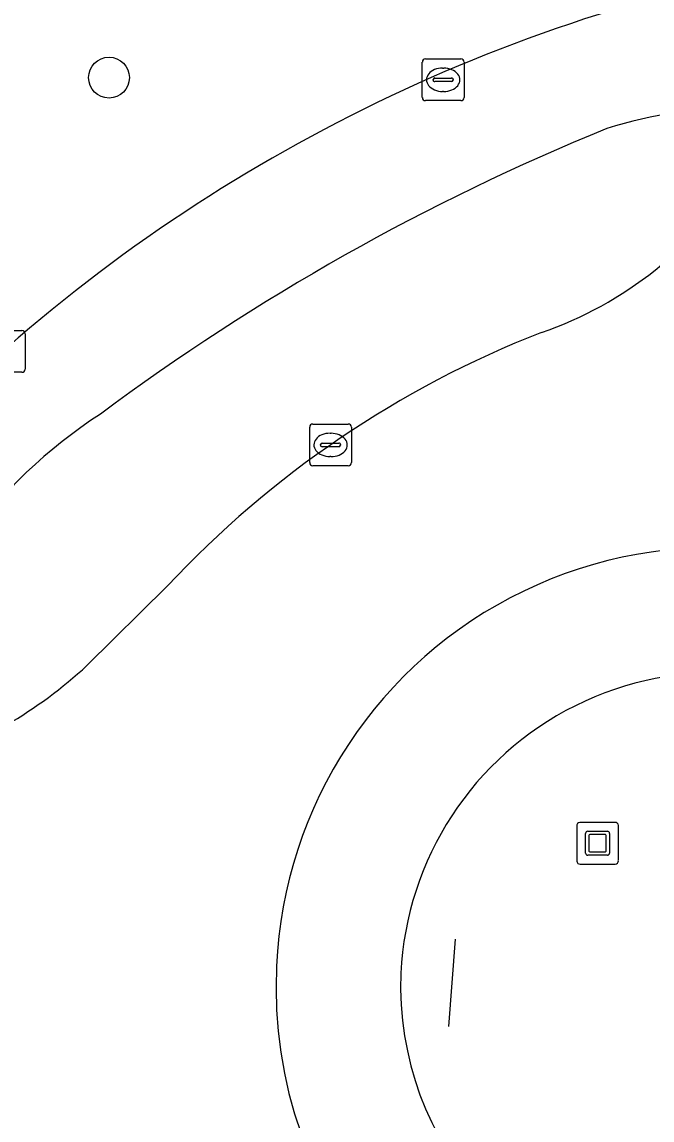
# Model space of a CAD drawing. Extents: x 163008 to 163854, y 382777 to 383982.
# Drawn here: x 163683.33 to 163698.45, y 382965.25 to 382991.59 of the extents above; entities that cross this region are included whole.
import ezdxf

# ---------------------------------------------------------------- set-up
doc = ezdxf.new("R2010")
doc.units = 0
for name, color, linetype in [('IMGEO_Berm_open', 7, 'Continuous'), ('IMGEO_Boom', 7, 'Continuous'), ('IMGEO_Fietspad_gesloten', 7, 'Continuous'), ('IMGEO_Groenvoorziening', 7, 'Continuous'), ('IMGEO_Hek', 7, 'Continuous'), ('IMGEO_Kolk', 7, 'Continuous'), ('IMGEO_Kunstobject', 7, 'Continuous'), ('IMGEO_Rijbaan_lokaal_gesloten', 7, 'Continuous'), ('IMGEO_Voetpad_open', 7, 'Continuous')]:
    doc.layers.add(name, color=color, linetype=linetype)

msp = doc.modelspace()

# ---------------------------------------------------------------- linework, layer by layer
at = {"layer": 'IMGEO_Berm_open'}
for centre, radius, start, end in [((163699.93, 382968.481), 10.498, 352.165, 177.5006), ((163699.987, 382968.411), 7.57, 354.788, 177.2872), ((163699.925, 382968.432), 10.496, 177.2296, 352.436), ((163699.991, 382968.474), 7.572, 177.7668, 354.3085)]:
    msp.add_arc(centre, radius, start, end, dxfattribs=at)
at = {"layer": 'IMGEO_Boom'}
msp.add_circle((163685.421, 382990.254), 0.489, dxfattribs=at)
at = {"layer": 'IMGEO_Fietspad_gesloten'}
for centre, radius, start, end in [((163709.227, 382953.728), 39.906, 107.0589, 139.8929), ((163700.335, 382979.878), 9.623, 87.5515, 107.9379), ((163718.183, 382937.892), 55.214, 112.1434, 126.6629), ((163691.932, 382971.851), 12.324, 123.0327, 164.8532)]:
    msp.add_arc(centre, radius, start, end, dxfattribs=at)
at = {"layer": 'IMGEO_Groenvoorziening'}
msp.add_lwpolyline([(163684.892, 382976.151), (163686.82, 382978.054)], dxfattribs=at)
for centre, radius, start, end in [((163704.217, 382956.954), 42.367, 108.3862, 128.2985), ((163709.227, 382953.728), 39.906, 107.0589, 139.8929), ((163700.335, 382979.878), 9.623, 87.5515, 107.9379), ((163718.183, 382937.892), 55.214, 112.1434, 126.6629), ((163692.762, 382992.905), 9.277, 289.1069, 327.761), ((163704.65, 382961.412), 24.39, 111.2776, 136.9728), ((163691.932, 382971.851), 12.324, 123.0327, 164.8532), ((163677.343, 382984.37), 11.16, 287.9594, 312.5673), ((163699.987, 382968.411), 7.57, 354.788, 177.2872), ((163699.991, 382968.474), 7.572, 177.7668, 354.3085)]:
    msp.add_arc(centre, radius, start, end, dxfattribs=at)
at = {"layer": 'IMGEO_Hek'}
msp.add_lwpolyline([(163693.73, 382969.586), (163693.568, 382967.493)], dxfattribs=at)
at = {"layer": 'IMGEO_Kolk'}
for p, q in [((163692.94, 382989.776), (163692.94, 382990.628)), ((163693.015, 382990.702), (163693.867, 382990.702)), ((163693.941, 382990.628), (163693.941, 382989.776)), ((163693.242, 382990.245), (163693.64, 382990.245)), ((163693.428, 382990.482), (163693.453, 382990.482)), ((163693.199, 382990.196), (163693.199, 382990.208)), ((163693.637, 382990.159), (163693.239, 382990.159)), ((163693.683, 382990.208), (163693.683, 382990.196)), ((163693.867, 382989.702), (163693.015, 382989.702)), ((163693.451, 382989.922), (163693.426, 382989.922)), ((163682.479, 382984.186), (163683.331, 382984.186)), ((163683.405, 382984.112), (163683.405, 382983.26)), ((163683.331, 382983.186), (163682.479, 382983.186)), ((163690.237, 382981.018), (163690.237, 382981.87)), ((163690.312, 382981.944), (163691.164, 382981.944)), ((163691.238, 382981.87), (163691.238, 382981.018)), ((163690.725, 382981.724), (163690.75, 382981.724)), ((163690.496, 382981.438), (163690.496, 382981.45)), ((163690.934, 382981.401), (163690.536, 382981.401)), ((163690.539, 382981.487), (163690.937, 382981.487)), ((163690.98, 382981.45), (163690.98, 382981.438)), ((163690.748, 382981.164), (163690.723, 382981.164)), ((163691.164, 382980.944), (163690.312, 382980.944))]:
    msp.add_line(p, q, dxfattribs=at)
for points in [[(163692.94, 382989.776), (163692.94, 382990.628)], [(163693.015, 382990.702), (163693.867, 382990.702)], [(163693.941, 382990.628), (163693.941, 382989.776)], [(163693.867, 382989.702), (163693.015, 382989.702)], [(163682.479, 382984.186), (163683.331, 382984.186)], [(163683.405, 382984.112), (163683.405, 382983.26)], [(163683.331, 382983.186), (163682.479, 382983.186)], [(163690.237, 382981.018), (163690.237, 382981.87)], [(163690.312, 382981.944), (163691.164, 382981.944)], [(163691.238, 382981.87), (163691.238, 382981.018)], [(163691.164, 382980.944), (163690.312, 382980.944)]]:
    msp.add_lwpolyline(points, dxfattribs=at)
for centre, radius, start, end in [((163693.017, 382990.626), 0.0765, 91.552, 178.448), ((163693.017, 382990.626), 0.0765, 91.552, 178.448), ((163693.865, 382990.626), 0.0765, 1.552, 88.448), ((163693.865, 382990.626), 0.0765, 1.552, 88.448), ((163693.239, 382990.205), 0.0403, 85.8775, 175.7526), ((163693.644, 382990.207), 0.0386, 1.7309, 96.639), ((163693.236, 382990.195), 0.0366, 178.938, 274.7102), ((163693.64, 382990.202), 0.043, 264.8664, 352.4533), ((163693.017, 382989.778), 0.0765, 181.552, 268.448), ((163693.017, 382989.778), 0.0765, 181.552, 268.448), ((163693.865, 382989.778), 0.0765, 271.552, 358.448), ((163693.865, 382989.778), 0.0765, 271.552, 358.448), ((163683.329, 382984.11), 0.0765, 1.552, 88.448), ((163683.329, 382984.11), 0.0765, 1.552, 88.448), ((163683.329, 382983.262), 0.0765, 271.552, 358.448), ((163683.329, 382983.262), 0.0765, 271.552, 358.448), ((163690.314, 382981.868), 0.0765, 91.552, 178.448), ((163690.314, 382981.868), 0.0765, 91.552, 178.448), ((163691.162, 382981.868), 0.0765, 1.552, 88.448), ((163691.162, 382981.868), 0.0765, 1.552, 88.448), ((163690.536, 382981.447), 0.0403, 85.8775, 175.7526), ((163690.533, 382981.437), 0.0366, 178.938, 274.7102), ((163690.937, 382981.444), 0.043, 264.8664, 352.4533), ((163690.941, 382981.449), 0.0386, 1.7309, 96.639), ((163690.314, 382981.02), 0.0765, 181.552, 268.448), ((163690.314, 382981.02), 0.0765, 181.552, 268.448), ((163691.162, 382981.02), 0.0765, 271.552, 358.448), ((163691.162, 382981.02), 0.0765, 271.552, 358.448)]:
    msp.add_arc(centre, radius, start, end, dxfattribs=at)
for centre, major_axis, ratio, start_param, end_param in [((163693.427, 382990.202), (-0.387, 0.002), 0.722429, 4.712389, 7.853982), ((163693.452, 382990.202), (-0.39, 0.002), 0.717154, 1.570796, 4.712389), ((163690.724, 382981.444), (-0.387, 0.002), 0.722429, 4.712389, 7.853982), ((163690.749, 382981.444), (-0.39, 0.002), 0.717154, 1.570796, 4.712389)]:
    msp.add_ellipse(centre, major_axis=major_axis, ratio=ratio, start_param=start_param, end_param=end_param, dxfattribs=at)
at = {"layer": 'IMGEO_Kunstobject'}
for p, q in [((163697.561, 382972.387), (163696.72, 382972.387)), ((163697.561, 382972.387), (163696.72, 382972.387)), ((163697.645, 382971.471), (163697.645, 382972.312)), ((163697.645, 382971.471), (163697.645, 382972.312)), ((163696.645, 382972.303), (163696.645, 382971.462)), ((163696.645, 382972.303), (163696.645, 382971.462)), ((163696.859, 382971.651), (163696.859, 382972.125)), ((163696.909, 382972.175), (163697.383, 382972.175)), ((163696.939, 382972.075), (163696.939, 382971.701)), ((163697.333, 382972.095), (163696.959, 382972.095)), ((163697.353, 382971.701), (163697.353, 382972.075)), ((163697.433, 382972.125), (163697.433, 382971.651)), ((163697.383, 382971.601), (163696.909, 382971.601)), ((163696.959, 382971.681), (163697.333, 382971.681)), ((163696.729, 382971.387), (163697.57, 382971.387)), ((163696.729, 382971.387), (163697.57, 382971.387))]:
    msp.add_line(p, q, dxfattribs=at)
for centre, radius, start, end in [((163696.723, 382972.309), 0.0779, 92.4484, 184.2845), ((163696.723, 382972.309), 0.0779, 92.4484, 184.2845), ((163697.567, 382972.309), 0.0779, 2.4484, 94.2845), ((163697.567, 382972.309), 0.0779, 2.4484, 94.2845), ((163696.909, 382972.125), 0.05, 90, 180), ((163696.959, 382972.075), 0.02, 90, 180), ((163697.333, 382972.075), 0.02, 360, 90), ((163697.383, 382972.125), 0.05, 360, 90), ((163696.909, 382971.651), 0.05, 180, 270), ((163696.959, 382971.701), 0.02, 180, 270), ((163697.333, 382971.701), 0.02, 270, 0), ((163697.383, 382971.651), 0.05, 270, 0), ((163696.723, 382971.465), 0.0779, 182.4484, 274.2845), ((163696.723, 382971.465), 0.0779, 182.4484, 274.2845), ((163697.567, 382971.465), 0.0779, 272.4484, 4.2845), ((163697.567, 382971.465), 0.0779, 272.4484, 4.2845)]:
    msp.add_arc(centre, radius, start, end, dxfattribs=at)
at = {"layer": 'IMGEO_Rijbaan_lokaal_gesloten'}
msp.add_lwpolyline([(163686.82, 382978.054), (163684.892, 382976.151)], dxfattribs=at)
for centre, radius, start, end in [((163692.762, 382992.905), 9.277, 289.1069, 327.761), ((163704.65, 382961.412), 24.39, 111.2776, 136.9728), ((163699.93, 382968.481), 10.498, 352.165, 177.5006), ((163677.343, 382984.37), 11.16, 287.9594, 312.5673), ((163699.925, 382968.432), 10.496, 177.2296, 352.436)]:
    msp.add_arc(centre, radius, start, end, dxfattribs=at)
at = {"layer": 'IMGEO_Voetpad_open'}
msp.add_arc((163704.217, 382956.954), 42.367, 108.3862, 128.2985, dxfattribs=at)

doc.saveas('drawing.dxf')
